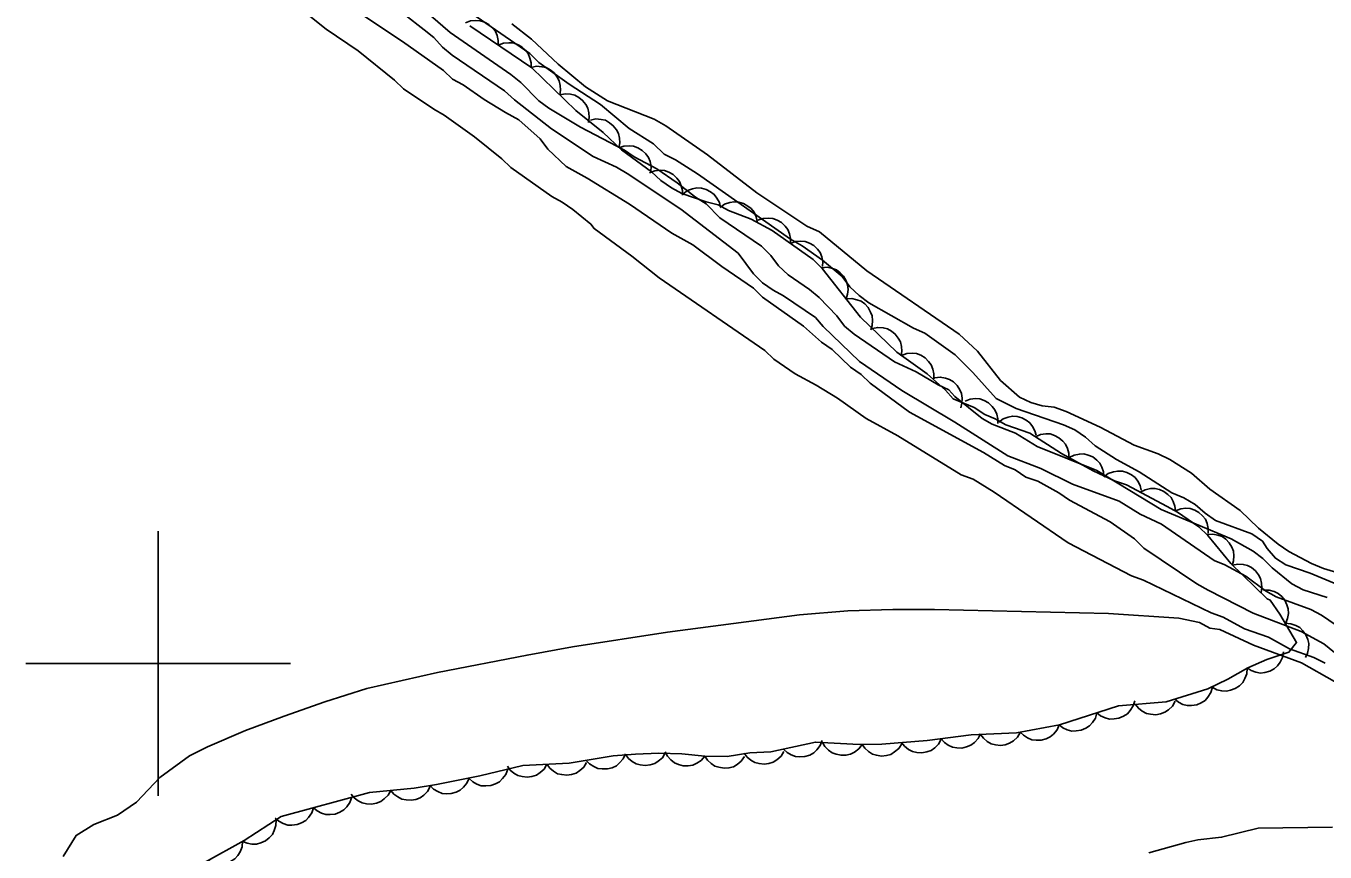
# Model space of a CAD drawing. Extents: x 336540 to 340074, y 5572036 to 5573747.
# Drawn here: x 338590 to 338688.2, y 5572985.8 to 5573048.2 of the extents above; entities that cross this region are included whole.
import ezdxf

# ---------------------------------------------------------------- set-up
doc = ezdxf.new("R2010")
doc.units = 0
for name, color, linetype in [('Niveau 1', 7, 'Continuous'), ('Niveau 2', 7, 'Continuous'), ('Niveau 4', 7, 'Continuous'), ('Niveau 44', 7, 'Continuous'), ('Niveau 61', 7, 'Continuous')]:
    doc.layers.add(name, color=color, linetype=linetype)

msp = doc.modelspace()

# ---------------------------------------------------------------- linework, layer by layer
at = {"layer": 'Niveau 1'}
for points in [[(338611.33, 5573049.04), (338612.71, 5573047.94), (338615.11, 5573046.3), (338617.86, 5573044.09), (338618.55, 5573043.43), (338620.83, 5573041.9), (338621.63, 5573041.46), (338623.92, 5573039.81), (338625.98, 5573038.16), (338626.67, 5573037.5), (338629.75, 5573035.3), (338630.55, 5573034.87), (338631.35, 5573034.32), (338632.72, 5573033.22), (338632.96, 5573032.88), (338635.81, 5573030.8), (338637.87, 5573029.15)], [(338637.87, 5573029.15), (338645.87, 5573023.66), (338646.56, 5573023), (338648.16, 5573021.9), (338649.76, 5573021.03), (338651.35, 5573020.05), (338653.52, 5573018.52), (338655.92, 5573017.21), (338660.71, 5573014.26), (338661.62, 5573013.94), (338663.21, 5573012.96), (338668.81, 5573009.12), (338673.59, 5573006.63), (338674.5, 5573006.31), (338679.62, 5573003.82), (338680.53, 5573003.5), (338682.13, 5573002.63), (338683.94, 5573001.99), (338685.54, 5573001.12), (338687.38, 5573000.46), (338688.24, 5573000.02)]]:
    msp.add_lwpolyline(points, dxfattribs=at)
at = {"layer": 'Niveau 2'}
for points in [[(338612.07, 5573051.3), (338618.47, 5573047.02), (338621.56, 5573044.83)], [(338622.59, 5573049.91), (338628.1, 5573046.11), (338628.79, 5573045.44), (338631.08, 5573043.79), (338633.43, 5573042.25), (338635.62, 5573040.43), (338637.45, 5573039.28), (338638.25, 5573038.5), (338639.11, 5573038.06), (338640.77, 5573037.02), (338647.82, 5573032.07), (338648.68, 5573031.58), (338650.23, 5573030.48), (338651.72, 5573029.26), (338652.3, 5573028.48), (338652.99, 5573027.81), (338653.74, 5573027.26), (338657.11, 5573025.35), (338657.97, 5573024.97), (338660.26, 5573023.32), (338661.59, 5573021.99), (338663.37, 5573020.04), (338664.86, 5573019.28), (338668.45, 5573018.05), (338669.3, 5573017.67), (338670.11, 5573017.12), (338670.85, 5573016.46), (338672.46, 5573015.42), (338674.17, 5573014.49), (338676.63, 5573012.9), (338677.55, 5573012.52), (338678.4, 5573012.03), (338679.15, 5573011.36), (338679.95, 5573010.82), (338682.69, 5573009.8), (338683.49, 5573009.25), (338683.84, 5573008.69), (338684.47, 5573007.96), (338685.27, 5573007.47), (338687.1, 5573006.83), (338688.92, 5573006.08)], [(338618.62, 5573049.07), (338620.11, 5573047.91), (338620.85, 5573047.31), (338621.49, 5573046.58), (338622.23, 5573045.98), (338626.18, 5573043.29), (338626.93, 5573042.62), (338629.74, 5573040.42), (338632.88, 5573038.33), (338634.65, 5573037.52), (338635.45, 5573037.03), (338639.51, 5573034.34), (338643.84, 5573031.01), (338645, 5573029.45), (338645.69, 5573028.78), (338646.49, 5573028.23), (338647.29, 5573027.8), (338649.69, 5573026.15), (338650.27, 5573025.48), (338653.03, 5573022.83), (338656.23, 5573020.63), (338660.23, 5573018.23), (338664.23, 5573015.71), (338666.73, 5573014.74), (338669.13, 5573013.55)], [(338620.58, 5573048.98), (338622.08, 5573047.71), (338626.66, 5573044.52), (338627.41, 5573043.91), (338628.79, 5573042.52), (338629.54, 5573041.97), (338631.94, 5573040.55), (338635.25, 5573038.81), (338635.99, 5573038.31), (338637.71, 5573037.39), (338639.25, 5573036.34), (338640.63, 5573035.24), (338641.43, 5573034.75), (338642.47, 5573033.69), (338645.62, 5573031.55), (338646.31, 5573030.83), (338646.89, 5573030.05), (338647.63, 5573029.38), (338649.24, 5573028.28), (338649.98, 5573027.67), (338651.31, 5573026.29), (338651.89, 5573025.51), (338652.63, 5573024.9), (338655.67, 5573022.81), (338657.32, 5573022.05), (338658.98, 5573021.07), (338659.78, 5573020.69), (338660.24, 5573020.19), (338662.31, 5573018.53), (338663.05, 5573018.1), (338664.81, 5573017.4), (338666.47, 5573016.41), (338670.97, 5573014.59), (338675.83, 5573011.63), (338681.13, 5573009.42), (338682.79, 5573008.49), (338683.53, 5573007.94), (338684.22, 5573007.22), (338685.71, 5573006.01), (338686.57, 5573005.57), (338688.39, 5573004.99)], [(338621.56, 5573044.83), (338622.25, 5573044.16), (338623.05, 5573043.73), (338624.65, 5573042.63), (338626.25, 5573041.65), (338627.27, 5573041.1), (338628.88, 5573039.66), (338629.46, 5573038.88), (338630.84, 5573037.56), (338632.44, 5573036.69), (338635.63, 5573034.72), (338638.84, 5573032.52), (338640.43, 5573031.65), (338642.61, 5573030), (338645.01, 5573028.36), (338645.7, 5573027.69), (338648.79, 5573025.49), (338650.16, 5573024.28), (338650.96, 5573023.73), (338652.34, 5573022.4), (338653.14, 5573021.85), (338653.83, 5573021.19), (338656.81, 5573018.99), (338662.39, 5573015.94), (338663.99, 5573014.96), (338664.79, 5573014.64), (338665.59, 5573014.09), (338666.5, 5573013.77), (338668.09, 5573012.9), (338668.9, 5573012.35), (338671.97, 5573010.72), (338673.83, 5573009.43), (338674.52, 5573008.71), (338678.52, 5573006.03), (338679.38, 5573005.54), (338682.79, 5573003.8), (338686.43, 5573002.41), (338688.14, 5573001.48), (338689.63, 5573000.27)], [(338669.13, 5573013.55), (338672.65, 5573012.27), (338674.25, 5573011.28), (338675.85, 5573010.52), (338679.85, 5573007.78), (338680.65, 5573007.46), (338682.25, 5573006.59), (338683.73, 5573005.49), (338684.53, 5573005.05), (338687.15, 5573004.09), (338687.95, 5573003.65), (338689.55, 5573002.56)], [(338598.35, 5572989.51), (338600.13, 5572991.39), (338602.37, 5572993.01), (338603.72, 5572993.71), (338606.6, 5572994.94), (338609.53, 5572996.03), (338612.59, 5572997.11), (338615.78, 5572998.11), (338621.12, 5572999.32), (338627.89, 5573000.63), (338631.33, 5573001.26), (338638.5, 5573002.38), (338648.49, 5573003.68), (338652.15, 5573003.99), (338655.55, 5573004.08), (338658.7, 5573004.08), (338671.85, 5573003.77), (338677.17, 5573003.43), (338678.73, 5573003.1), (338679.52, 5573002.66), (338680.26, 5573002.57), (338682.81, 5573001.38), (338686.45, 5573000.05), (338688.95, 5572998.63)], [(338592.81, 5572985.4), (338593.8, 5572987), (338595.14, 5572987.82), (338596.93, 5572988.54), (338598.35, 5572989.51)], [(338688.79, 5572987.62), (338683.16, 5572987.55), (338680.4, 5572986.87), (338678.6, 5572986.67), (338677.7, 5572986.48), (338674.9, 5572985.68)]]:
    msp.add_lwpolyline(points, dxfattribs=at)
at = {"layer": 'Niveau 4'}
msp.add_lwpolyline([(338690.62, 5573006.43), (338688.12, 5573007.17), (338687.21, 5573007.55), (338685.49, 5573008.47), (338684.69, 5573009.02), (338683.2, 5573010.24), (338681.81, 5573011.57), (338679.52, 5573013.17), (338678.14, 5573014.38), (338676.48, 5573015.43), (338675.62, 5573015.86), (338673.8, 5573016.5), (338671.23, 5573017.87), (338668.66, 5573019.06), (338667.74, 5573019.38), (338666.84, 5573019.47), (338665.98, 5573019.74), (338665.13, 5573020.12), (338663.69, 5573021.39), (338661.95, 5573023.62), (338660.57, 5573024.9), (338653.58, 5573029.68), (338650.01, 5573032.62), (338649.04, 5573033.05), (338645.26, 5573035.58), (338641.53, 5573038.45), (338638.37, 5573040.65), (338637.51, 5573041.14), (338633.98, 5573042.54), (338632.31, 5573043.58), (338630.24, 5573045.3), (338628.23, 5573047.19), (338626.73, 5573048.35)], dxfattribs=at)
at = {"layer": 'Niveau 44'}
for points in [[(338623.23, 5573048.42), (338623.62, 5573048.57), (338624.02, 5573048.61), (338624.35, 5573048.59), (338624.68, 5573048.48), (338625.01, 5573048.3), (338625.28, 5573048.03), (338625.49, 5573047.78), (338625.63, 5573047.46), (338625.71, 5573047.09), (338625.71, 5573046.73)], [(338623.55, 5573048.2), (338628.24, 5573045.02), (338631.58, 5573041.81), (338633.64, 5573040.15), (338635.02, 5573038.82), (338637.31, 5573037.17), (338638, 5573036.51), (338638.8, 5573035.96), (338639.6, 5573035.53), (338641.42, 5573034.89), (338642.33, 5573034.68), (338643.12, 5573034.24), (338644.83, 5573033.6), (338646.43, 5573032.73)], [(338625.71, 5573046.73), (338626.1, 5573046.89), (338626.5, 5573046.92), (338626.83, 5573046.91), (338627.17, 5573046.79), (338627.49, 5573046.61), (338627.77, 5573046.35), (338627.98, 5573046.1), (338628.11, 5573045.77), (338628.19, 5573045.41), (338628.19, 5573045.05)], [(338628.2, 5573045.06), (338628.61, 5573045.15), (338629.01, 5573045.11), (338629.34, 5573045.04), (338629.64, 5573044.87), (338629.93, 5573044.64), (338630.16, 5573044.33), (338630.32, 5573044.05), (338630.4, 5573043.7), (338630.42, 5573043.33), (338630.36, 5573042.98)], [(338630.36, 5573042.98), (338630.77, 5573043.07), (338631.18, 5573043.03), (338631.5, 5573042.96), (338631.81, 5573042.79), (338632.09, 5573042.56), (338632.32, 5573042.25), (338632.49, 5573041.97), (338632.57, 5573041.63), (338632.59, 5573041.26), (338632.53, 5573040.9)], [(338632.68, 5573041.08), (338633.09, 5573041.16), (338633.49, 5573041.13), (338633.82, 5573041.06), (338634.12, 5573040.88), (338634.41, 5573040.65), (338634.64, 5573040.34), (338634.8, 5573040.06), (338634.88, 5573039.72), (338634.9, 5573039.35), (338634.84, 5573038.99)], [(338634.82, 5573038.97), (338635.21, 5573039.11), (338635.62, 5573039.13), (338635.94, 5573039.11), (338636.27, 5573038.98), (338636.59, 5573038.79), (338636.86, 5573038.52), (338637.06, 5573038.26), (338637.19, 5573037.94), (338637.26, 5573037.57), (338637.25, 5573037.21)], [(338637.15, 5573037.09), (338637.54, 5573037.24), (338637.95, 5573037.28), (338638.28, 5573037.26), (338638.61, 5573037.14), (338638.93, 5573036.96), (338639.21, 5573036.69), (338639.41, 5573036.44), (338639.55, 5573036.11), (338639.63, 5573035.75), (338639.63, 5573035.39)], [(338639.69, 5573035.5), (338640.02, 5573035.75), (338640.41, 5573035.88), (338640.73, 5573035.95), (338641.08, 5573035.93), (338641.44, 5573035.83), (338641.77, 5573035.65), (338642.04, 5573035.46), (338642.25, 5573035.18), (338642.43, 5573034.85), (338642.52, 5573034.5)], [(338642.49, 5573034.48), (338642.83, 5573034.72), (338643.22, 5573034.85), (338643.54, 5573034.91), (338643.89, 5573034.87), (338644.25, 5573034.78), (338644.58, 5573034.58), (338644.84, 5573034.39), (338645.05, 5573034.11), (338645.21, 5573033.77), (338645.3, 5573033.42)], [(338645.35, 5573033.5), (338645.75, 5573033.64), (338646.15, 5573033.67), (338646.48, 5573033.64), (338646.81, 5573033.52), (338647.13, 5573033.33), (338647.4, 5573033.06), (338647.6, 5573032.81), (338647.73, 5573032.48), (338647.81, 5573032.12), (338647.8, 5573031.76)], [(338646.43, 5573032.73), (338649.52, 5573030.53), (338650.21, 5573029.87), (338653.1, 5573026.19), (338655.86, 5573023.54), (338658.14, 5573021.89), (338659.52, 5573020.67), (338660.1, 5573020), (338661.69, 5573019.36), (338662.49, 5573018.81), (338663.29, 5573018.49), (338664.09, 5573018.05), (338665.91, 5573017.41), (338668.31, 5573015.88), (338670.7, 5573014.57), (338672.3, 5573013.82), (338673.21, 5573013.5), (338676.29, 5573011.87), (338677.08, 5573011.43), (338678.69, 5573010.33), (338679.37, 5573009.67), (338681.1, 5573007.56), (338683.86, 5573004.9), (338684.09, 5573004.79), (338684.81, 5573003.74), (338686.08, 5573001.59), (338685.5, 5573000.85), (338683.83, 5573000.31), (338682.4, 5572999.68), (338680.87, 5572998.82), (338679.36, 5572998.09), (338676.21, 5572997.09), (338672.62, 5572996.8), (338668.15, 5572995.37), (338664.89, 5572994.77), (338661.47, 5572994.6), (338658.15, 5572994.18), (338654.72, 5572993.9), (338653, 5572993.88), (338649.69, 5572994.06), (338646.32, 5572993.31), (338644.73, 5572993.24), (338643.01, 5572992.98), (338641.33, 5572993), (338639.59, 5572993.18), (338637.86, 5572993.22), (338636.1, 5572993.15), (338634.39, 5572993.01), (338631.08, 5572992.46), (338627.58, 5572992.29), (338624.31, 5572991.5), (338621.04, 5572990.86), (338619.34, 5572990.58), (338615.98, 5572990.26), (338609.3, 5572988.43), (338606.49, 5572986.62), (338603.5, 5572984.96)], [(338647.8, 5573031.76), (338648.19, 5573031.9), (338648.6, 5573031.93), (338648.92, 5573031.9), (338649.25, 5573031.78), (338649.57, 5573031.59), (338649.84, 5573031.32), (338650.05, 5573031.07), (338650.17, 5573030.74), (338650.25, 5573030.38), (338650.24, 5573030.02)], [(338650.17, 5573029.92), (338650.58, 5573029.95), (338650.98, 5573029.86), (338651.29, 5573029.75), (338651.57, 5573029.54), (338651.82, 5573029.27), (338652.01, 5573028.93), (338652.13, 5573028.63), (338652.16, 5573028.28), (338652.13, 5573027.91), (338652.02, 5573027.56)], [(338652.02, 5573027.56), (338652.44, 5573027.59), (338652.83, 5573027.5), (338653.14, 5573027.39), (338653.42, 5573027.18), (338653.68, 5573026.91), (338653.86, 5573026.57), (338653.98, 5573026.27), (338654.01, 5573025.92), (338653.98, 5573025.55), (338653.87, 5573025.21)], [(338654, 5573025.32), (338654.41, 5573025.41), (338654.82, 5573025.38), (338655.14, 5573025.3), (338655.45, 5573025.13), (338655.73, 5573024.9), (338655.96, 5573024.59), (338656.13, 5573024.31), (338656.21, 5573023.97), (338656.23, 5573023.6), (338656.17, 5573023.25)], [(338656.2, 5573023.29), (338656.6, 5573023.43), (338657, 5573023.46), (338657.33, 5573023.43), (338657.66, 5573023.3), (338657.98, 5573023.11), (338658.25, 5573022.84), (338658.45, 5573022.58), (338658.57, 5573022.26), (338658.65, 5573021.89), (338658.64, 5573021.53)], [(338658.71, 5573021.6), (338659.13, 5573021.65), (338659.53, 5573021.58), (338659.84, 5573021.48), (338660.13, 5573021.28), (338660.4, 5573021.02), (338660.6, 5573020.69), (338660.74, 5573020.4), (338660.78, 5573020.05), (338660.77, 5573019.68), (338660.68, 5573019.33)], [(338661.01, 5573019.83), (338661.39, 5573019.98), (338661.8, 5573020.02), (338662.13, 5573020), (338662.46, 5573019.88), (338662.78, 5573019.7), (338663.06, 5573019.43), (338663.27, 5573019.18), (338663.4, 5573018.85), (338663.48, 5573018.49), (338663.48, 5573018.13)], [(338663.55, 5573018.24), (338663.88, 5573018.49), (338664.26, 5573018.63), (338664.59, 5573018.7), (338664.94, 5573018.67), (338665.3, 5573018.58), (338665.63, 5573018.39), (338665.9, 5573018.2), (338666.11, 5573017.92), (338666.28, 5573017.59), (338666.38, 5573017.25)], [(338666.33, 5573017.14), (338666.71, 5573017.31), (338667.11, 5573017.36), (338667.44, 5573017.35), (338667.78, 5573017.24), (338668.11, 5573017.07), (338668.39, 5573016.81), (338668.61, 5573016.57), (338668.75, 5573016.25), (338668.85, 5573015.89), (338668.86, 5573015.53)], [(338668.88, 5573015.57), (338669.25, 5573015.76), (338669.65, 5573015.83), (338669.98, 5573015.85), (338670.32, 5573015.76), (338670.66, 5573015.61), (338670.96, 5573015.38), (338671.19, 5573015.15), (338671.36, 5573014.84), (338671.48, 5573014.48), (338671.51, 5573014.13)], [(338671.5, 5573014.1), (338671.84, 5573014.35), (338672.22, 5573014.49), (338672.55, 5573014.55), (338672.9, 5573014.53), (338673.25, 5573014.43), (338673.59, 5573014.25), (338673.86, 5573014.06), (338674.07, 5573013.78), (338674.24, 5573013.45), (338674.33, 5573013.1)], [(338674.26, 5573012.94), (338674.63, 5573013.14), (338675.03, 5573013.22), (338675.36, 5573013.24), (338675.7, 5573013.16), (338676.04, 5573013.01), (338676.35, 5573012.78), (338676.58, 5573012.56), (338676.75, 5573012.25), (338676.88, 5573011.9), (338676.91, 5573011.54)], [(338676.92, 5573011.54), (338677.31, 5573011.7), (338677.71, 5573011.73), (338678.04, 5573011.71), (338678.37, 5573011.59), (338678.69, 5573011.41), (338678.97, 5573011.15), (338679.18, 5573010.9), (338679.31, 5573010.57), (338679.39, 5573010.21), (338679.39, 5573009.85)], [(338679.31, 5573009.74), (338679.73, 5573009.78), (338680.12, 5573009.7), (338680.44, 5573009.59), (338680.72, 5573009.39), (338680.98, 5573009.12), (338681.17, 5573008.79), (338681.3, 5573008.49), (338681.34, 5573008.14), (338681.31, 5573007.77), (338681.21, 5573007.42)], [(338681.23, 5573007.44), (338681.64, 5573007.52), (338682.04, 5573007.49), (338682.36, 5573007.42), (338682.67, 5573007.25), (338682.96, 5573007.01), (338683.19, 5573006.71), (338683.35, 5573006.42), (338683.43, 5573006.08), (338683.45, 5573005.71), (338683.39, 5573005.36)], [(338683.57, 5573005.54), (338683.99, 5573005.54), (338684.38, 5573005.43), (338684.68, 5573005.29), (338684.95, 5573005.06), (338685.18, 5573004.78), (338685.35, 5573004.43), (338685.45, 5573004.12), (338685.46, 5573003.77), (338685.4, 5573003.4), (338685.27, 5573003.07)], [(338685.22, 5573003.04), (338685.64, 5573003.01), (338686.02, 5573002.87), (338686.31, 5573002.72), (338686.56, 5573002.47), (338686.78, 5573002.17), (338686.92, 5573001.81), (338687, 5573001.5), (338686.98, 5573001.14), (338686.9, 5573000.78), (338686.75, 5573000.46)], [(338685.09, 5573000.87), (338685.02, 5573000.45), (338684.83, 5573000.09), (338684.64, 5572999.82), (338684.37, 5572999.6), (338684.04, 5572999.42), (338683.67, 5572999.33), (338683.35, 5572999.28), (338683, 5572999.34), (338682.65, 5572999.46), (338682.35, 5572999.66)], [(338682.35, 5572999.65), (338682.31, 5572999.23), (338682.16, 5572998.86), (338682, 5572998.57), (338681.75, 5572998.32), (338681.44, 5572998.12), (338681.08, 5572997.99), (338680.77, 5572997.91), (338680.42, 5572997.93), (338680.05, 5572998.02), (338679.73, 5572998.18)], [(338679.72, 5572998.2), (338679.6, 5572997.8), (338679.37, 5572997.46), (338679.16, 5572997.21), (338678.86, 5572997.02), (338678.52, 5572996.88), (338678.14, 5572996.83), (338677.81, 5572996.82), (338677.47, 5572996.91), (338677.14, 5572997.07), (338676.86, 5572997.3)], [(338673.84, 5572997.19), (338673.72, 5572996.79), (338673.5, 5572996.45), (338673.28, 5572996.2), (338672.99, 5572996.01), (338672.64, 5572995.87), (338672.27, 5572995.81), (338671.94, 5572995.8), (338671.6, 5572995.9), (338671.26, 5572996.05), (338670.98, 5572996.28)], [(338676.89, 5572997.14), (338676.68, 5572996.78), (338676.39, 5572996.5), (338676.12, 5572996.31), (338675.79, 5572996.19), (338675.42, 5572996.13), (338675.04, 5572996.16), (338674.72, 5572996.22), (338674.41, 5572996.39), (338674.12, 5572996.62), (338673.9, 5572996.9)], [(338670.98, 5572996.28), (338670.86, 5572995.87), (338670.64, 5572995.53), (338670.42, 5572995.28), (338670.13, 5572995.1), (338669.79, 5572994.95), (338669.41, 5572994.9), (338669.08, 5572994.89), (338668.74, 5572994.98), (338668.41, 5572995.14), (338668.12, 5572995.36)], [(338665.18, 5572994.78), (338664.96, 5572994.43), (338664.66, 5572994.16), (338664.38, 5572993.97), (338664.05, 5572993.86), (338663.68, 5572993.81), (338663.3, 5572993.86), (338662.98, 5572993.93), (338662.68, 5572994.11), (338662.4, 5572994.35), (338662.18, 5572994.64)], [(338668.12, 5572995.37), (338667.96, 5572994.98), (338667.69, 5572994.67), (338667.44, 5572994.45), (338667.13, 5572994.3), (338666.77, 5572994.21), (338666.39, 5572994.2), (338666.06, 5572994.23), (338665.74, 5572994.37), (338665.42, 5572994.57), (338665.17, 5572994.82)], [(338650.21, 5572994.18), (338650.06, 5572993.79), (338649.81, 5572993.47), (338649.57, 5572993.24), (338649.26, 5572993.08), (338648.9, 5572992.97), (338648.52, 5572992.95), (338648.19, 5572992.96), (338647.87, 5572993.09), (338647.55, 5572993.28), (338647.28, 5572993.52)], [(338653.22, 5572993.87), (338652.97, 5572993.54), (338652.64, 5572993.3), (338652.35, 5572993.14), (338652, 5572993.07), (338651.63, 5572993.06), (338651.26, 5572993.14), (338650.95, 5572993.25), (338650.67, 5572993.46), (338650.41, 5572993.72), (338650.22, 5572994.03)], [(338656.22, 5572993.92), (338655.99, 5572993.57), (338655.68, 5572993.31), (338655.4, 5572993.13), (338655.06, 5572993.04), (338654.69, 5572993), (338654.31, 5572993.06), (338654, 5572993.15), (338653.7, 5572993.34), (338653.42, 5572993.59), (338653.22, 5572993.88)], [(338659.2, 5572994.27), (338659, 5572993.9), (338658.71, 5572993.62), (338658.44, 5572993.43), (338658.11, 5572993.31), (338657.74, 5572993.25), (338657.36, 5572993.28), (338657.04, 5572993.34), (338656.73, 5572993.51), (338656.44, 5572993.74), (338656.21, 5572994.02)], [(338662.18, 5572994.69), (338661.99, 5572994.32), (338661.71, 5572994.02), (338661.45, 5572993.82), (338661.12, 5572993.69), (338660.76, 5572993.61), (338660.38, 5572993.62), (338660.05, 5572993.67), (338659.74, 5572993.83), (338659.44, 5572994.04), (338659.2, 5572994.31)], [(338635.33, 5572993.17), (338635.16, 5572992.79), (338634.89, 5572992.48), (338634.64, 5572992.27), (338634.32, 5572992.12), (338633.96, 5572992.03), (338633.58, 5572992.03), (338633.25, 5572992.07), (338632.93, 5572992.21), (338632.62, 5572992.41), (338632.37, 5572992.67)], [(338638.34, 5572993.24), (338638.12, 5572992.88), (338637.81, 5572992.62), (338637.54, 5572992.43), (338637.2, 5572992.33), (338636.83, 5572992.28), (338636.45, 5572992.33), (338636.14, 5572992.41), (338635.84, 5572992.59), (338635.55, 5572992.83), (338635.34, 5572993.12)], [(338641.33, 5572993), (338641.06, 5572992.68), (338640.72, 5572992.46), (338640.42, 5572992.32), (338640.07, 5572992.26), (338639.7, 5572992.27), (338639.33, 5572992.37), (338639.03, 5572992.49), (338638.76, 5572992.71), (338638.51, 5572992.99), (338638.34, 5572993.31)], [(338644.33, 5572992.96), (338644.09, 5572992.62), (338643.77, 5572992.37), (338643.49, 5572992.2), (338643.15, 5572992.11), (338642.78, 5572992.09), (338642.4, 5572992.16), (338642.09, 5572992.25), (338641.8, 5572992.44), (338641.53, 5572992.7), (338641.33, 5572993)], [(338647.31, 5572993.35), (338647.09, 5572993), (338646.78, 5572992.73), (338646.51, 5572992.54), (338646.17, 5572992.44), (338645.81, 5572992.39), (338645.43, 5572992.44), (338645.11, 5572992.51), (338644.81, 5572992.69), (338644.52, 5572992.93), (338644.31, 5572993.22)], [(338626.43, 5572992.01), (338626.28, 5572991.62), (338626.03, 5572991.3), (338625.8, 5572991.06), (338625.49, 5572990.9), (338625.14, 5572990.78), (338624.76, 5572990.75), (338624.43, 5572990.76), (338624.1, 5572990.88), (338623.78, 5572991.06), (338623.51, 5572991.31)], [(338629.39, 5572992.38), (338629.18, 5572992.02), (338628.87, 5572991.75), (338628.6, 5572991.56), (338628.26, 5572991.46), (338627.9, 5572991.41), (338627.52, 5572991.45), (338627.2, 5572991.53), (338626.9, 5572991.71), (338626.61, 5572991.94), (338626.4, 5572992.23)], [(338632.39, 5572992.52), (338632.17, 5572992.17), (338631.87, 5572991.9), (338631.6, 5572991.71), (338631.26, 5572991.6), (338630.89, 5572991.55), (338630.51, 5572991.6), (338630.2, 5572991.67), (338629.89, 5572991.85), (338629.61, 5572992.09), (338629.39, 5572992.38)], [(338623.5, 5572991.34), (338623.34, 5572990.96), (338623.08, 5572990.65), (338622.84, 5572990.42), (338622.52, 5572990.27), (338622.16, 5572990.17), (338621.78, 5572990.16), (338621.46, 5572990.18), (338621.13, 5572990.32), (338620.81, 5572990.51), (338620.56, 5572990.77)], [(338614.64, 5572989.89), (338614.5, 5572989.5), (338614.27, 5572989.17), (338614.04, 5572988.93), (338613.74, 5572988.75), (338613.39, 5572988.62), (338613.01, 5572988.58), (338612.68, 5572988.59), (338612.35, 5572988.69), (338612.02, 5572988.87), (338611.74, 5572989.1)], [(338617.58, 5572990.41), (338617.38, 5572990.05), (338617.09, 5572989.76), (338616.83, 5572989.56), (338616.5, 5572989.44), (338616.13, 5572989.37), (338615.75, 5572989.4), (338615.43, 5572989.46), (338615.12, 5572989.63), (338614.82, 5572989.85), (338614.59, 5572990.13)], [(338620.57, 5572990.7), (338620.37, 5572990.33), (338620.08, 5572990.05), (338619.81, 5572989.85), (338619.48, 5572989.73), (338619.12, 5572989.66), (338618.74, 5572989.69), (338618.42, 5572989.74), (338618.11, 5572989.91), (338617.81, 5572990.13), (338617.58, 5572990.41)], [(338611.74, 5572989.1), (338611.61, 5572988.7), (338611.37, 5572988.37), (338611.15, 5572988.13), (338610.84, 5572987.96), (338610.5, 5572987.83), (338610.11, 5572987.79), (338609.79, 5572987.79), (338609.45, 5572987.9), (338609.12, 5572988.07), (338608.85, 5572988.31)], [(338608.91, 5572988.18), (338608.9, 5572987.76), (338608.77, 5572987.37), (338608.63, 5572987.08), (338608.39, 5572986.82), (338608.1, 5572986.59), (338607.75, 5572986.44), (338607.44, 5572986.34), (338607.08, 5572986.35), (338606.72, 5572986.41), (338606.39, 5572986.55)], [(338606.38, 5572986.56), (338606.35, 5572986.14), (338606.19, 5572985.77), (338606.03, 5572985.48), (338605.78, 5572985.24), (338605.47, 5572985.03), (338605.11, 5572984.9), (338604.79, 5572984.83), (338604.44, 5572984.85), (338604.08, 5572984.94), (338603.76, 5572985.1)]]:
    msp.add_lwpolyline(points, dxfattribs=at)
at = {"layer": 'Niveau 61'}
for points in [[(338600, 5572990), (338600, 5573010)], [(338590, 5573000), (338610, 5573000)]]:
    msp.add_lwpolyline(points, dxfattribs=at)

doc.saveas('drawing.dxf')
